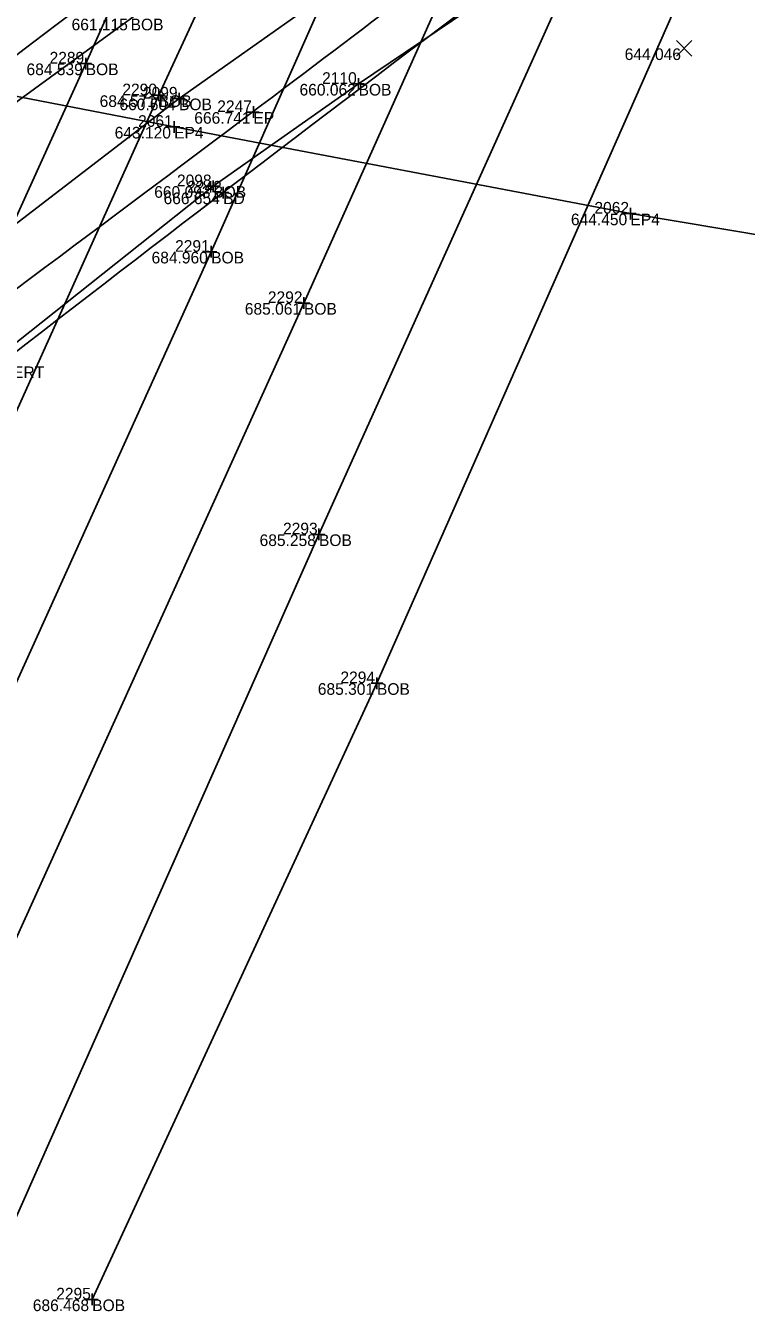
# Model space of a CAD drawing. Extents: x 2197382 to 2204062, y 634117 to 636522.
# Drawn here: x 2202642.1 to 2202704, y 635121.4 to 635231.8 of the extents above; entities that cross this region are included whole.
import ezdxf

# ---------------------------------------------------------------- set-up
doc = ezdxf.new("R2010")
doc.units = 0
for name, color, linetype in [('_CIVIL_CONSTRUCTION', 7, 'Continuous'), ('BR_X_SV_Bottom_of_Beam', 7, 'Continuous'), ('BR_X_SV_Bottom_of_Beam_Text', 7, 'Continuous'), ('BR_X_SV_Deck_Top', 7, 'Continuous'), ('BR_X_SV_Deck_Top_Text', 7, 'Continuous'), ('BR_X_SV_Pier_Cap_Top_Text', 7, 'Continuous'), ('GE_P_Alignment_100_Distances', 7, 'Continuous'), ('RW_X_CL_100_Curve_Data', 7, 'Continuous'), ('SH_Border', 7, 'Continuous'), ('SH_Cut_Line', 7, 'Continuous'), ('SH_Data', 7, 'Continuous')]:
    doc.layers.add(name, color=color, linetype=linetype)

msp = doc.modelspace()

# ---------------------------------------------------------------- linework, layer by layer
at = {"layer": '_CIVIL_CONSTRUCTION'}
for p, q in [((2202647.23, 635229.08), (2202647.23, 635228.08)), ((2202646.73, 635228.58), (2202647.73, 635228.58)), ((2202647.23, 635228.58), (2202647.23, 635228.58)), ((2202670.17, 635226.83), (2202671.17, 635226.83)), ((2202670.67, 635227.33), (2202670.67, 635226.33)), ((2202670.67, 635226.83), (2202670.67, 635226.83)), ((2202653.01, 635225.85), (2202654.01, 635225.85)), ((2202653.51, 635226.35), (2202653.51, 635225.35)), ((2202653.51, 635225.85), (2202653.51, 635225.85)), ((2202655.25, 635226.07), (2202655.25, 635225.07)), ((2202654.75, 635225.57), (2202655.75, 635225.57)), ((2202655.25, 635225.57), (2202655.25, 635225.57)), ((2202661.64, 635224.91), (2202661.64, 635223.91)), ((2202654.83, 635223.64), (2202654.83, 635222.64)), ((2202661.14, 635224.41), (2202662.14, 635224.41)), ((2202661.64, 635224.41), (2202661.64, 635224.41)), ((2202654.33, 635223.14), (2202655.33, 635223.14)), ((2202654.83, 635223.14), (2202654.83, 635223.14)), ((2202657.69, 635218.04), (2202658.69, 635218.04)), ((2202658.19, 635218.54), (2202658.19, 635217.54)), ((2202658.19, 635218.04), (2202658.19, 635218.04)), ((2202659.04, 635218), (2202659.04, 635217)), ((2202658.54, 635217.5), (2202659.54, 635217.5)), ((2202659.04, 635217.5), (2202659.04, 635217.5)), ((2202693.52, 635215.69), (2202694.52, 635215.69)), ((2202694.02, 635216.19), (2202694.02, 635215.19)), ((2202694.02, 635215.69), (2202694.02, 635215.69)), ((2202657.51, 635212.41), (2202658.51, 635212.41)), ((2202658.01, 635212.91), (2202658.01, 635211.91)), ((2202658.01, 635212.41), (2202658.01, 635212.41)), ((2202665.48, 635208.01), (2202666.48, 635208.01)), ((2202665.98, 635208.51), (2202665.98, 635207.51)), ((2202665.98, 635208.01), (2202665.98, 635208.01)), ((2202666.77, 635188.14), (2202667.77, 635188.14)), ((2202667.27, 635188.64), (2202667.27, 635187.64)), ((2202667.27, 635188.14), (2202667.27, 635188.14)), ((2202671.75, 635175.36), (2202672.75, 635175.36)), ((2202672.25, 635175.86), (2202672.25, 635174.86)), ((2202672.25, 635175.36), (2202672.25, 635175.36)), ((2202647.79, 635122.93), (2202647.79, 635121.93)), ((2202647.29, 635122.43), (2202648.29, 635122.43)), ((2202647.79, 635122.43), (2202647.79, 635122.43))]:
    msp.add_line(p, q, dxfattribs=at)
at = {"layer": 'BR_X_SV_Bottom_of_Beam'}
msp.add_line((2202647.23, 635228.58), (2202601.74, 635128.32), dxfattribs=at)
for points in [[(2202740.07, 635349.47), (2202715.95, 635296.2), (2202694.39, 635248.41), (2202667.27, 635188.14), (2202637.88, 635121.95)], [(2202693.73, 635331.74), (2202681.14, 635304.03), (2202661.14, 635259.69), (2202647.23, 635228.58)], [(2202700.87, 635330.6), (2202688.97, 635303.88), (2202667.88, 635257.01), (2202653.51, 635225.85), (2202612.34, 635134.53)], [(2202709.69, 635327.46), (2202697.51, 635300.34), (2202676.04, 635253.07), (2202658.01, 635212.41), (2202623.89, 635137.03)], [(2202715.96, 635318.34), (2202706.84, 635298.16), (2202685.06, 635250.63), (2202665.98, 635208.01), (2202633.46, 635136.3)], [(2202729.1, 635302.14), (2202726.6, 635297.42), (2202701.5, 635241.6), (2202672.25, 635175.36), (2202647.79, 635122.43)], [(2202617.23, 635206.4), (2202629.37, 635216.61), (2202651.09, 635232.43), (2202667.21, 635244.32), (2202692.17, 635262.23)], [(2202702.09, 635259.11), (2202675.79, 635240.09), (2202655.25, 635225.57), (2202632.37, 635208.03), (2202627.43, 635204.04)], [(2202711.74, 635255.57), (2202686.82, 635237.74), (2202670.67, 635226.83), (2202658.19, 635218.04), (2202639.19, 635203)]]:
    msp.add_lwpolyline(points, dxfattribs=at)
at = {"layer": 'BR_X_SV_Deck_Top'}
for points in [[(2202458.05, 635216.68), (2202477.12, 635219.98), (2202511.72, 635243.78), (2202554.96, 635262.3), (2202588.01, 635280.67), (2202608.34, 635292.39), (2202640.83, 635312.14), (2202668.15, 635329.95), (2202698.57, 635351.31), (2202722.13, 635368.65), (2202754.6, 635393.43), (2202777.49, 635412.29), (2202789.61, 635422.64)], [(2202895.36, 635391.81), (2202885.35, 635387.33), (2202865.19, 635377.21), (2202839.04, 635363.76), (2202813.1, 635349.72), (2202789.18, 635336.14), (2202762.39, 635320.29), (2202740.67, 635306.56), (2202716.63, 635290.83), (2202693.39, 635275.34), (2202664.57, 635254.79), (2202633.54, 635231.77), (2202595.89, 635201.64), (2202569.4, 635178.62), (2202555.17, 635165.67)], [(2202923.18, 635376.2), (2202906.17, 635369.08), (2202881.49, 635355.93), (2202846.74, 635338.13), (2202819.01, 635322.65), (2202790.14, 635306.09), (2202754.02, 635283.78), (2202709.42, 635255.58), (2202663.28, 635220.88), (2202620.57, 635187.91), (2202595.28, 635167.4), (2202582.51, 635156.81)]]:
    msp.add_open_spline(points, degree=3, dxfattribs=at)
at = {"layer": 'GE_P_Alignment_100_Distances'}
msp.add_lwpolyline([(2202482.63, 635259.7), (2202569.32, 635240.74), (2202617.18, 635230.71), (2202631.86, 635227.59), (2202654.83, 635223.14), (2202694.02, 635215.69), (2202726.45, 635210.27), (2202846.08, 635190.3)], dxfattribs=at)
for points in [[(2202457.67, 635223.28), (2202466.48, 635226.87), (2202500.46, 635242.35), (2202539.48, 635261.18), (2202573.06, 635279.52), (2202585.61, 635286.63), (2202599.84, 635294.84), (2202617.62, 635305.23), (2202642.29, 635320.4), (2202667.37, 635336.77), (2202691.72, 635353.63), (2202713.41, 635369.4), (2202739.64, 635388.97), (2202758.66, 635404.28), (2202770.06, 635413.81)], [(2202926.99, 635398.22), (2202911.05, 635391.27), (2202884.78, 635379.22), (2202850.25, 635362.17), (2202828.22, 635350.04), (2202808.09, 635339.2), (2202790.85, 635329.04), (2202764, 635313.32), (2202738.78, 635297.64), (2202713.05, 635280.58), (2202697.02, 635269.6), (2202684.53, 635260.86), (2202668.99, 635249.75), (2202642.65, 635230.81), (2202596.56, 635193.89), (2202560.68, 635163.16), (2202538.31, 635142.81)], [(2202919.5, 635378.37), (2202901.45, 635370.68), (2202875.94, 635356.88), (2202844.59, 635341.6), (2202825.86, 635330.82), (2202809.47, 635322.02), (2202780.05, 635304.41), (2202746.06, 635283), (2202707.72, 635258.18), (2202682.24, 635240.21), (2202658.95, 635222.26), (2202614.14, 635189.25), (2202577.35, 635157.52), (2202549.51, 635131.43)]]:
    msp.add_open_spline(points, degree=3, dxfattribs=at)
at = {"layer": 'RW_X_CL_100_Curve_Data'}
for p, q in [((2202697.97, 635229.22), (2202699.3, 635230.55)), ((2202697.97, 635230.55), (2202699.3, 635229.22))]:
    msp.add_line(p, q, dxfattribs=at)

# ---------------------------------------------------------------- texts
at = {"layer": 'BR_X_SV_Bottom_of_Beam_Text'}
for s, p in [('661.115', (2202646.02, 635231.43)), ('BOB', (2202651.09, 635231.43)), ('2289', (2202644.13, 635228.58)), ('684.539', (2202642.15, 635227.58)), ('BOB', (2202647.23, 635227.58)), ('2110', (2202667.54, 635226.83)), ('2290', (2202650.38, 635225.85)), ('660.062', (2202665.6, 635225.83)), ('BOB', (2202670.67, 635225.83)), ('684.571', (2202648.43, 635224.85)), ('660.604', (2202650.13, 635224.57)), ('2099', (2202652.15, 635225.57)), ('BOB', (2202653.51, 635224.85)), ('BOB', (2202655.25, 635224.57)), ('2098', (2202655.07, 635218.04)), ('660.093', (2202653.12, 635217.05)), ('BOB', (2202658.19, 635217.05)), ('2291', (2202654.91, 635212.41)), ('684.960', (2202652.89, 635211.41)), ('BOB', (2202658.01, 635211.41)), ('2292', (2202662.88, 635208.01)), ('685.061', (2202660.9, 635207.01)), ('BOB', (2202665.98, 635207.01)), ('2293', (2202664.18, 635188.14)), ('685.258', (2202662.17, 635187.14)), ('BOB', (2202667.27, 635187.14)), ('2294', (2202669.11, 635175.36)), ('685.301', (2202667.17, 635174.36)), ('BOB', (2202672.25, 635174.36)), ('2295', (2202644.7, 635122.43)), ('686.468', (2202642.69, 635121.43)), ('BOB', (2202647.79, 635121.43))]:
    msp.add_text(s, height=1, dxfattribs=at).set_placement(p)
at = {"layer": 'BR_X_SV_Deck_Top_Text'}
for s, p in [('2242', (2202655.95, 635217.5)), ('666.654', (2202653.92, 635216.5)), ('BD', (2202659.04, 635216.5))]:
    msp.add_text(s, height=1, dxfattribs=at).set_placement(p)
at = {"layer": 'BR_X_SV_Pier_Cap_Top_Text'}
msp.add_text('PIERT', height=1, dxfattribs=at).set_placement((2202639.73, 635201.56))
at = {"layer": 'SH_Border'}
for s, p in [('EP', (2202661.64, 635223.41)), ('EP4', (2202654.83, 635222.14)), ('EP4', (2202694.02, 635214.69))]:
    msp.add_text(s, height=1, dxfattribs=at).set_placement(p)
at = {"layer": 'SH_Cut_Line'}
for s, p in [('2247', (2202658.53, 635224.41)), ('2061', (2202651.73, 635223.14)), ('2062', (2202690.93, 635215.69))]:
    msp.add_text(s, height=1, dxfattribs=at).set_placement(p)
at = {"layer": 'SH_Data'}
for s, p in [('644.046', (2202693.53, 635228.88)), ('666.741', (2202656.56, 635223.41)), ('643.120', (2202649.72, 635222.14)), ('644.450', (2202688.91, 635214.69))]:
    msp.add_text(s, height=1, dxfattribs=at).set_placement(p)

doc.saveas('drawing.dxf')
